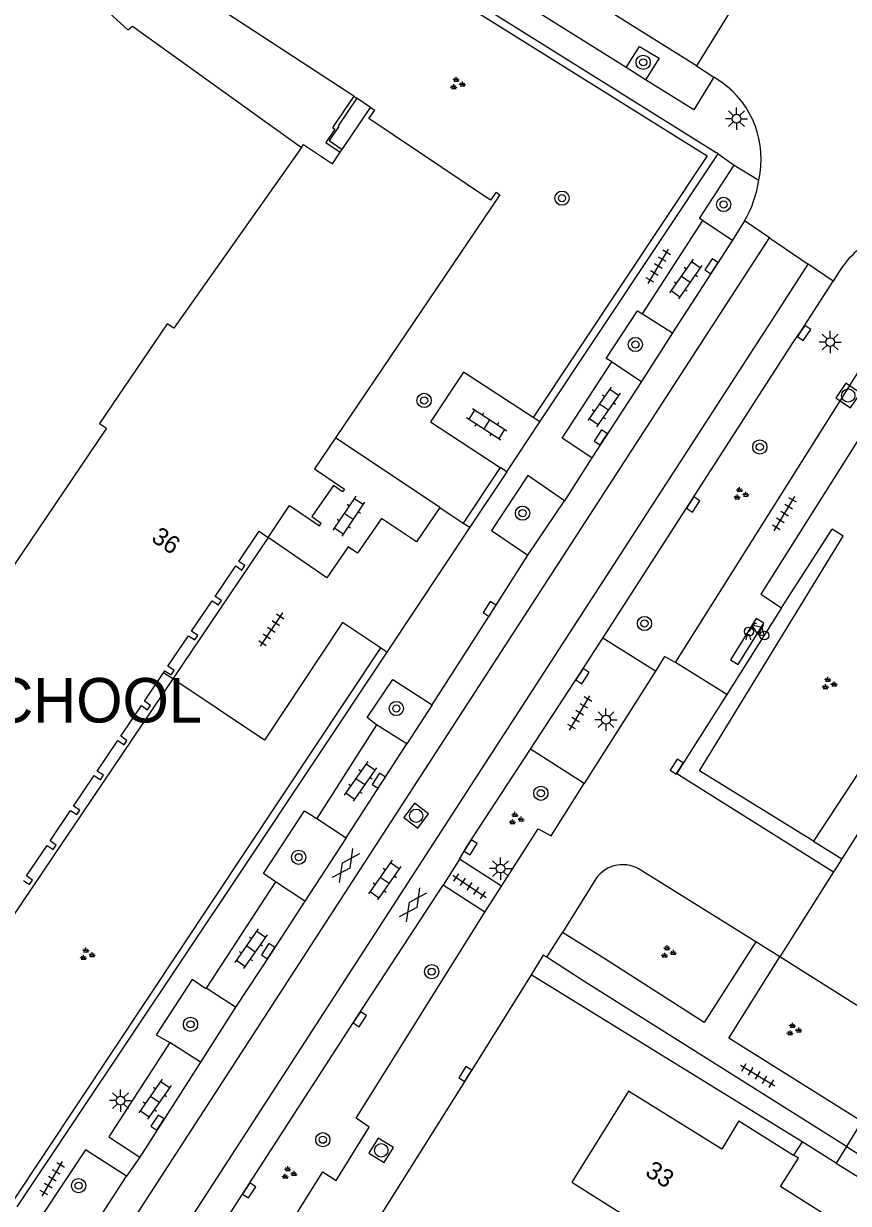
# Model space of a CAD drawing. Extents: x 136000 to 141014, y 402000 to 403500.
# Drawn here: x 138177.2 to 138223.5, y 402102.8 to 402169.1 of the extents above; entities that cross this region are included whole.
import ezdxf

# ---------------------------------------------------------------- set-up
doc = ezdxf.new("R2010")
doc.units = 0
for name, color, linetype in [('gg-afsc-haag', 7, 'Continuous'), ('gg-afsc-hekwerk', 7, 'Continuous'), ('gg-afsc-muur', 7, 'Continuous'), ('gg-anno-huisnummerreeks BGT', 7, 'Continuous'), ('gg-bbg-hoofdgebouw', 7, 'Continuous'), ('gg-bbg-onder overbouw', 7, 'Continuous'), ('gg-bbg-pand overbouw', 7, 'Continuous'), ('gg-knt-verharding', 7, 'Continuous'), ('gg-knt-verharding nz', 7, 'Continuous'), ('gt-anno-naam bijzondere bebouwing', 7, 'Continuous'), ('gt-grn-groengrens', 7, 'Continuous'), ('gt-grn-weggrens', 7, 'Continuous'), ('gt-symb-boom', 7, 'Continuous'), ('gt-symb-fietsenrek', 7, 'Continuous'), ('gt-symb-gesloten verharding', 7, 'Continuous'), ('gt-symb-groenvak', 7, 'Continuous'), ('gt-symb-klinker verharding', 7, 'Continuous'), ('gt-symb-kolk', 7, 'Continuous'), ('gt-symb-lichtmast', 7, 'Continuous'), ('gt-symb-rioolschacht', 7, 'Continuous'), ('gt-symb-tegel verharding', 7, 'Continuous')]:
    doc.layers.add(name, color=color, linetype=linetype)

# ---------------------------------------------------------------- blocks, each defined once
blk = doc.blocks.new('gt0-GRVAK')
at = {"layer": 'gt-symb-groenvak'}
for p, q in [((-0.11, 0.189), (-0.228, 0.24)), ((-0.182, 0.153), (0.088, 0.153)), ((-0.091, 0.211), (-0.156, 0.322)), ((-0.047, 0.214), (-0.047, 0.393)), ((-0.004, 0.211), (0.061, 0.322)), ((0.015, 0.189), (0.133, 0.24)), ((0.262, -0.052), (0.197, 0.059)), ((0.305, -0.049), (0.305, 0.13)), ((0.349, -0.052), (0.414, 0.059)), ((-0.245, -0.228), (-0.363, -0.177)), ((-0.318, -0.264), (-0.047, -0.264)), ((-0.226, -0.206), (-0.291, -0.095)), ((-0.183, -0.203), (-0.183, -0.024)), ((-0.139, -0.206), (-0.074, -0.095)), ((-0.12, -0.228), (-0.002, -0.177)), ((0.243, -0.074), (0.125, -0.023)), ((0.17, -0.11), (0.441, -0.11)), ((0.368, -0.074), (0.486, -0.023))]:
    blk.add_line(p, q, dxfattribs=at)
blk = doc.blocks.new('gt0-BOOM')
at = {"layer": 'gt-symb-boom'}
for radius in [0.4, 0.2]:
    blk.add_circle((0, 0), radius, dxfattribs=at)
blk = doc.blocks.new('gt0-LMAST')
at = {"layer": 'gt-symb-lichtmast'}
for p, q in [((-0.182, 0.173), (-0.447, 0.438)), ((-0.005, 0.246), (-0.005, 0.621)), ((0.172, 0.173), (0.437, 0.438)), ((-0.255, -0.004), (-0.63, -0.004)), ((-0.182, -0.181), (-0.447, -0.446)), ((-0.005, -0.254), (-0.005, -0.629)), ((0.437, -0.446), (0.172, -0.181)), ((0.245, -0.004), (0.62, -0.004))]:
    blk.add_line(p, q, dxfattribs=at)
blk.add_circle((-0.005, -0.004), 0.25, dxfattribs=at)
blk = doc.blocks.new('gt0-KOLK')
at = {"layer": 'gt-symb-kolk'}
blk.add_lwpolyline([(0, 0), (0.375, 0), (0.375, 0.4), (-0.375, 0.4), (-0.375, 0), (0, 0)], dxfattribs=at)
blk = doc.blocks.new('gt0-KL1')
at = {"layer": 'gt-symb-klinker verharding'}
for p, q in [((-1.15, 0.3), (1.15, 0.3)), ((-1, -0.3), (-1, 0.3)), ((-0.5, 0.3), (-0.5, 0.45)), ((0, -0.3), (0, 0.3)), ((0.5, 0.3), (0.5, 0.45)), ((1, -0.3), (1, 0.3)), ((-1.15, -0.3), (1.15, -0.3)), ((-0.5, -0.45), (-0.5, -0.3)), ((0.5, -0.45), (0.5, -0.3))]:
    blk.add_line(p, q, dxfattribs=at)
blk = doc.blocks.new('gt0-TEG1')
at = {"layer": 'gt-symb-tegel verharding'}
for p, q in [((-1.125, 0), (1.125, 0)), ((-0.9, -0.25), (-0.9, 0.25)), ((-0.45, -0.25), (-0.45, 0.25)), ((0, -0.25), (0, 0.25)), ((0.45, -0.25), (0.45, 0.25)), ((0.9, -0.25), (0.9, 0.25))]:
    blk.add_line(p, q, dxfattribs=at)
blk = doc.blocks.new('gt0-FREK')
at = {"layer": 'gt-symb-fietsenrek'}
for p, q in [((0.259, 0.762), (0.294, 0.823)), ((0.54, 0.335), (0.259, 0.762)), ((0.294, 0.823), (0.767, 0.714)), ((0.767, 0.714), (0.54, 0.335)), ((0.757, 0.841), (0.866, 0.816)), ((0.767, 0.714), (0.84, 0.822)), ((0.895, 0.252), (0.767, 0.714))]:
    blk.add_line(p, q, dxfattribs=at)
for points in [[(0.036, 0.476), (0.228, 0.708), (0.259, 0.762)], [(0.294, 0.823), (0.36, 0.937), (0.452, 0.935)], [(-0.124, 0), (-0.047, 0.312), (0.053, 0.312), (0.12, 0)], [(0.54, 0.335), (0.555, 0.305), (0.895, 0.252)]]:
    blk.add_lwpolyline(points, dxfattribs=at)
for centre in [(0.036, 0.476), (0.895, 0.252)]:
    blk.add_circle(centre, 0.252, dxfattribs=at)
blk = doc.blocks.new('gt0-RS')
at = {"layer": 'gt-symb-rioolschacht'}
blk.add_lwpolyline([(-0.5, -0.5), (0.5, -0.5), (0.5, 0.5), (-0.5, 0.5)], close=True, dxfattribs=at)
blk.add_circle((0, 0), 0.375, dxfattribs=at)
blk = doc.blocks.new('gt0-GESVH1')
at = {"layer": 'gt-symb-gesloten verharding'}
for p, q in [((-0.992, -0.261), (0.008, 0.239)), ((0.008, -0.261), (-0.992, 0.239)), ((0.008, 0.239), (1.008, -0.261)), ((1.008, 0.239), (0.008, -0.261))]:
    blk.add_line(p, q, dxfattribs=at)

msp = doc.modelspace()

# ---------------------------------------------------------------- linework, layer by layer
at = {"layer": 'gg-afsc-haag'}
msp.add_line((138220.873, 402106.272), (138205.66, 402115.652), dxfattribs=at)
at = {"layer": 'gg-afsc-hekwerk'}
for p, q in [((138224.071, 402107.151), (138223.367, 402106.01)), ((138223.367, 402106.01), (138222.789, 402105.074))]:
    msp.add_line(p, q, dxfattribs=at)
at = {"layer": 'gg-afsc-muur'}
for p, q in [((138195.697, 402164.989), (138195.871, 402164.871)), ((138220.873, 402106.272), (138220.396, 402105.509)), ((138222.789, 402105.074), (138220.873, 402106.272)), ((138222.789, 402105.074), (138240.591, 402093.932))]:
    msp.add_line(p, q, dxfattribs=at)
for points in [[(138180.326, 402170.938), (138181.033, 402170.061), (138181.299, 402170.276), (138183.004, 402168.706), (138183.27, 402168.921), (138192.76, 402162.109)], [(138195.697, 402164.989), (138194.503, 402163.226), (138194.635, 402163.136), (138194.131, 402162.391), (138194.942, 402161.841)], [(138195.871, 402164.871), (138194.817, 402163.315), (138194.858, 402163.287), (138194.32, 402162.492), (138195.048, 402161.998)]]:
    msp.add_lwpolyline(points, dxfattribs=at)
at = {"layer": 'gg-bbg-hoofdgebouw'}
for p, q in [((138195.048, 402161.998), (138196.641, 402164.35)), ((138196.641, 402164.35), (138196.874, 402164.193)), ((138192.76, 402162.109), (138192.881, 402162.28)), ((138194.942, 402161.841), (138195.048, 402161.998)), ((138194.667, 402145.805), (138193.485, 402144.059)), ((138190.895, 402140.209), (138192.094, 402142.004)), ((138229.241, 402131.88), (138223.108, 402122.16)), ((138222.644, 402121.425), (138219.631, 402116.65)), ((138217.331, 402107.44), (138220.396, 402105.509))]:
    msp.add_line(p, q, dxfattribs=at)
for points in [[(138203.688, 402159.594), (138203.369, 402159.142), (138196.549, 402163.739), (138196.874, 402164.193)], [(138192.76, 402162.109), (138185.588, 402151.951), (138185.224, 402152.198), (138181.419, 402146.604), (138181.802, 402146.343), (138167.454, 402125.121), (138159.144, 402130.739), (138162.442, 402135.617), (138162.216, 402135.781), (138161.91, 402135.328), (138155.1, 402139.926), (138155.412, 402140.379), (138155.193, 402140.53)], [(138192.881, 402162.28), (138194.501, 402161.19), (138194.942, 402161.841)], [(138203.688, 402159.594), (138203.901, 402159.45), (138194.667, 402145.805)], [(138193.485, 402144.059), (138195.173, 402142.916), (138195.068, 402142.761)], [(138195.068, 402142.761), (138194.556, 402143.116), (138193.346, 402141.374), (138193.874, 402141.007)], [(138192.094, 402142.004), (138193.778, 402140.864), (138193.874, 402141.007)], [(138223.108, 402122.16), (138222.858, 402121.765), (138222.644, 402121.425)], [(138227.129, 402112.104), (138226.794, 402112.315), (138226.715, 402112.188), (138219.631, 402116.65)], [(138217.331, 402107.44), (138216.361, 402105.86), (138211.131, 402109.11), (138207.951, 402104), (138210.941, 402102.11), (138210.741, 402101.78), (138211.231, 402101.48), (138210.115, 402099.676)], [(138218.09, 402095.843), (138218.88, 402097.123), (138219.154, 402096.954), (138222.317, 402102.076), (138219.664, 402103.749), (138220.667, 402105.339), (138220.396, 402105.509)]]:
    msp.add_lwpolyline(points, dxfattribs=at)
at = {"layer": 'gg-bbg-onder overbouw'}
for points in [[(138185.013, 402132.603), (138185.094, 402132.723), (138185.442, 402132.488), (138185.61, 402132.737), (138185.262, 402132.971), (138186.419, 402134.685), (138186.767, 402134.45), (138186.934, 402134.699), (138186.587, 402134.934), (138187.744, 402136.647), (138188.091, 402136.413), (138188.259, 402136.661), (138187.911, 402136.896), (138189.068, 402138.61), (138189.416, 402138.375), (138189.584, 402138.623), (138189.236, 402138.858), (138190.382, 402140.556), (138190.895, 402140.209)], [(138177.146, 402120.949), (138177.494, 402120.714), (138177.662, 402120.963), (138177.314, 402121.197), (138178.471, 402122.911), (138178.819, 402122.677), (138178.986, 402122.925), (138178.639, 402123.16), (138179.796, 402124.874), (138180.143, 402124.639), (138180.311, 402124.887), (138179.963, 402125.122), (138181.12, 402126.836), (138181.468, 402126.601), (138181.636, 402126.85), (138181.288, 402127.084), (138182.445, 402128.798), (138182.793, 402128.564), (138182.96, 402128.812), (138182.613, 402129.047), (138183.77, 402130.761), (138184.117, 402130.526), (138184.285, 402130.774), (138183.937, 402131.009), (138185.013, 402132.603)]]:
    msp.add_lwpolyline(points, dxfattribs=at)
at = {"layer": 'gg-bbg-pand overbouw'}
for p, q in [((138190.895, 402140.209), (138185.53, 402132.259)), ((138185.53, 402132.259), (138176.506, 402118.887))]:
    msp.add_line(p, q, dxfattribs=at)
at = {"layer": 'gg-knt-verharding'}
for p, q in [((138186.173, 402180.533), (138216.051, 402161.82)), ((138211.001, 402166.595), (138204.601, 402170.602)), ((138217.557, 402170.907), (138214.94, 402166.695)), ((138212.09, 402165.913), (138211.001, 402166.595)), ((138214.94, 402166.695), (138215.914, 402166.047)), ((138214.805, 402164.213), (138212.09, 402165.913)), ((138215.914, 402166.047), (138214.805, 402164.213)), ((138216.348, 402165.771), (138215.914, 402166.047)), ((138196.641, 402164.35), (138195.871, 402164.871)), ((138216.164, 402161.749), (138216.051, 402161.82)), ((138206.142, 402146.699), (138216.164, 402161.749)), ((138217.069, 402161.115), (138218.438, 402160.27)), ((138211.917, 402152.758), (138215.298, 402158)), ((138215.298, 402158), (138216.96, 402156.9)), ((138217.634, 402157.978), (138216.96, 402156.9)), ((138219.037, 402157.027), (138217.634, 402157.978)), ((138178.754, 402094.84), (138219.037, 402157.027)), ((138216.96, 402156.9), (138213.602, 402151.688)), ((138219.037, 402157.027), (138221.219, 402155.552)), ((138222.624, 402154.603), (138221.219, 402155.552)), ((138222.925, 402155.09), (138222.624, 402154.603)), ((138211.917, 402152.758), (138213.602, 402151.688)), ((138213.767, 402133.187), (138226.14, 402152.852)), ((138213.602, 402151.688), (138211.855, 402148.971)), ((138210.194, 402150.062), (138211.855, 402148.971)), ((138211.855, 402148.971), (138209.075, 402144.678)), ((138204.285, 402143.899), (138206.142, 402146.699)), ((138206.142, 402146.699), (138205.779, 402146.935)), ((138200.539, 402141.879), (138194.667, 402145.805)), ((138209.075, 402144.678), (138207.539, 402142.258)), ((138204.285, 402143.899), (138202.21, 402140.779)), ((138204.285, 402143.899), (138203.921, 402144.138)), ((138205.478, 402139.21), (138207.539, 402142.258)), ((138200.539, 402141.879), (138201.848, 402141.017)), ((138202.21, 402140.779), (138197.548, 402133.769)), ((138201.848, 402141.017), (138202.124, 402140.835)), ((138202.124, 402140.835), (138202.21, 402140.779)), ((138219.715, 402136.261), (138216.645, 402131.383)), ((138197.47, 402133.822), (138197.193, 402134.008)), ((138212.635, 402132.698), (138209.68, 402134.552)), ((138197.47, 402133.822), (138197.548, 402133.769)), ((138212.635, 402132.698), (138208.631, 402126.386)), ((138216.645, 402131.383), (138213.767, 402133.187)), ((138200.102, 402130.8), (138198.673, 402128.607)), ((138196.977, 402129.677), (138193.615, 402124.429)), ((138198.673, 402128.607), (138196.977, 402129.677)), ((138195.266, 402123.336), (138198.673, 402128.607)), ((138208.631, 402126.386), (138205.62, 402128.315)), ((138193.615, 402124.429), (138195.266, 402123.336)), ((138195.266, 402123.336), (138192.941, 402119.78)), ((138201.631, 402122.133), (138200.712, 402120.68)), ((138203.993, 402120.63), (138201.631, 402122.133)), ((138218.272, 402117.492), (138211.874, 402121.483)), ((138191.301, 402120.864), (138187.414, 402114.9)), ((138192.941, 402119.78), (138191.301, 402120.864)), ((138209.296, 402121.031), (138207.417, 402118.018)), ((138203.059, 402119.166), (138200.712, 402120.68)), ((138203.059, 402119.166), (138203.993, 402120.63)), ((138206.534, 402116.644), (138207.417, 402118.018)), ((138219.631, 402116.65), (138218.272, 402117.492)), ((138189.048, 402113.824), (138187.414, 402114.9)), ((138189.048, 402113.824), (138187.097, 402110.735)), ((138187.097, 402110.735), (138185.374, 402111.846)), ((138187.097, 402110.735), (138183.676, 402105.405)), ((138183.676, 402105.405), (138182.929, 402104.338))]:
    msp.add_line(p, q, dxfattribs=at)
for points in [[(138211.001, 402166.595), (138211.742, 402167.779), (138212.842, 402167.114), (138212.09, 402165.913)], [(138215.298, 402158), (138215.105, 402158.122), (138217.069, 402161.115)], [(138180.987, 402093.369), (138219.403, 402152.722), (138221.219, 402155.552)], [(138209.68, 402134.552), (138220.397, 402151.186), (138220.821, 402151.807), (138222.624, 402154.603)], [(138210.194, 402150.062), (138209.88, 402150.259), (138211.64, 402152.925), (138211.917, 402152.758)], [(138209.075, 402144.678), (138207.405, 402145.789), (138210.194, 402150.062)], [(138205.779, 402146.935), (138201.858, 402149.487), (138199.997, 402146.708), (138203.921, 402144.138)], [(138225.45, 402146.159), (138224.649, 402146.655), (138218.557, 402137.021), (138219.715, 402136.261)], [(138207.539, 402142.258), (138205.481, 402143.679), (138203.424, 402140.598), (138205.478, 402139.21)], [(138200.539, 402141.879), (138199.219, 402139.955), (138197.251, 402141.271), (138195.9, 402139.321), (138195.384, 402139.67), (138194.191, 402137.933), (138190.895, 402140.209)], [(138200.102, 402130.8), (138203.496, 402136.081), (138205.478, 402139.21)], [(138197.193, 402134.008), (138195.066, 402135.436), (138190.691, 402128.826), (138185.53, 402132.259)], [(138205.62, 402128.315), (138208.373, 402132.523), (138209.68, 402134.552)], [(138197.548, 402133.769), (138189.395, 402121.51), (138176.765, 402102.623)], [(138213.767, 402133.187), (138213.152, 402133.529), (138212.635, 402132.698)], [(138196.977, 402129.677), (138196.452, 402130.087), (138197.883, 402132.234), (138200.102, 402130.8)], [(138216.645, 402131.383), (138214.003, 402127.232), (138213.846, 402126.956), (138222.644, 402121.425)], [(138201.631, 402122.133), (138202.092, 402122.902), (138205.62, 402128.315)], [(138203.993, 402120.63), (138206.059, 402123.841), (138206.787, 402123.446), (138208.631, 402126.386)], [(138191.301, 402120.864), (138190.626, 402121.325), (138192.928, 402124.861), (138193.615, 402124.429)], [(138182.383, 402092.433), (138182.895, 402093.149), (138189.648, 402103.643), (138195.876, 402113.258), (138200.712, 402120.68)], [(138192.941, 402119.78), (138191.054, 402116.863), (138189.048, 402113.824)], [(138182.862, 402086.891), (138188.037, 402095.134), (138188.778, 402094.687), (138190.941, 402098.068), (138190.183, 402098.539), (138193.968, 402104.575), (138194.704, 402104.095), (138196.563, 402107.084), (138195.826, 402107.587), (138203.059, 402119.166)], [(138218.272, 402117.492), (138215.378, 402112.963), (138209.797, 402116.546), (138207.417, 402118.018)], [(138206.534, 402116.644), (138206.338, 402116.742), (138205.66, 402115.652)], [(138223.367, 402106.01), (138208.673, 402115.255), (138206.756, 402116.477), (138206.534, 402116.644)], [(138224.226, 402107.402), (138216.77, 402112.088), (138219.631, 402116.65)], [(138205.66, 402115.652), (138202.126, 402109.973), (138190.263, 402091.111), (138181.369, 402076.886)], [(138187.414, 402114.9), (138187.391, 402114.865), (138186.628, 402115.383), (138184.6, 402112.276), (138185.374, 402111.846)], [(138185.374, 402111.846), (138181.935, 402106.554), (138183.676, 402105.405)], [(138182.929, 402104.338), (138180.636, 402105.812), (138173.229, 402094.691)], [(138223.367, 402106.01), (138224.736, 402105.149), (138224.928, 402105.436)], [(138177.412, 402095.73), (138178.046, 402096.775), (138182.929, 402104.338)]]:
    msp.add_lwpolyline(points, dxfattribs=at)
for centre, radius, start, end in [((138213.319, 402161.473), 5.259, 346.77962, 54.82705), ((138212.484, 402161.072), 6.008, 329.00774, 352.33201), ((138227.95, 402151.911), 5.946, 132.31695, 147.68434), ((138210.806, 402119.995), 1.831, 54.33329, 145.55586)]:
    msp.add_arc(centre, radius, start, end, dxfattribs=at)
at = {"layer": 'gg-knt-verharding nz'}
for p, q in [((138214.94, 402166.695), (138188.25, 402183.426)), ((138185.53, 402132.259), (138185.013, 402132.603))]:
    msp.add_line(p, q, dxfattribs=at)
msp.add_lwpolyline([(138216.849, 402133.342), (138217.28, 402133.071), (138218.72, 402135.384), (138218.289, 402135.654), (138216.849, 402133.342)], dxfattribs=at)
at = {"layer": 'gt-grn-groengrens'}
for p, q in [((138195.697, 402164.989), (138181.866, 402174.03)), ((138203.921, 402144.138), (138201.848, 402141.017)), ((138219.715, 402136.261), (138222.569, 402140.665)), ((138197.193, 402134.008), (138176.477, 402102.817)), ((138228.816, 402134.292), (138221.509, 402123.144)), ((138221.509, 402123.144), (138223.108, 402122.16))]:
    msp.add_line(p, q, dxfattribs=at)
for points in [[(138185.918, 402180.149), (138215.538, 402161.629), (138205.779, 402146.935)], [(138221.509, 402123.144), (138215.109, 402127.106), (138223.176, 402140.286), (138222.569, 402140.665)]]:
    msp.add_lwpolyline(points, dxfattribs=at)
at = {"layer": 'gt-grn-weggrens'}
msp.add_line((138216.164, 402161.749), (138217.069, 402161.115), dxfattribs=at)

# ---------------------------------------------------------------- block references
at = {"layer": 'gt-symb-boom'}
for p in [(138211.952, 402166.889), (138216.466, 402158.907), (138211.516, 402151.04), (138218.501, 402145.284), (138205.176, 402141.57), (138212.023, 402135.375), (138198.087, 402130.599), (138206.205, 402125.839), (138192.601, 402122.245), (138200.074, 402115.821), (138186.528, 402112.862), (138193.96, 402106.38), (138180.242, 402103.804)]:
    msp.add_blockref('gt0-BOOM', p, dxfattribs=at)
at = {"layer": 'gt-symb-boom', "rotation": -155.2288610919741}
for p in [(138207.394, 402159.259), (138199.647, 402147.9)]:
    msp.add_blockref('gt0-BOOM', p, dxfattribs=at)
at = {"layer": 'gt-symb-fietsenrek'}
msp.add_blockref('gt0-FREK', (138217.858, 402134.448), dxfattribs=at)
at = {"layer": 'gt-symb-gesloten verharding', "rotation": 54.97512672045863}
for p in [(138195.251, 402121.782), (138199.011, 402119.572)]:
    msp.add_blockref('gt0-GESVH1', p, dxfattribs=at)
at = {"layer": 'gt-symb-groenvak'}
for p in [(138201.498, 402165.678), (138217.415, 402142.643), (138222.373, 402131.986), (138204.797, 402124.397), (138180.702, 402116.782), (138213.341, 402116.909), (138220.384, 402112.549), (138192.036, 402104.498)]:
    msp.add_blockref('gt0-GRVAK', p, dxfattribs=at)
at = {"layer": 'gt-symb-klinker verharding'}
for p, rotation in [((138214.341, 402154.716), -124.8981235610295), ((138209.749, 402147.539), -124.8981235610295), ((138203.159, 402146.555), 147.04099012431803), ((138195.413, 402141.404), -123.91251258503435), ((138196.067, 402126.504), -124.8981235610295), ((138197.433, 402120.962), -124.8981235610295), ((138189.921, 402117.11), -124.89812356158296), ((138184.53, 402108.66), -124.89812355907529)]:
    msp.add_blockref('gt0-KL1', p, dxfattribs=dict(at, rotation=rotation))
at = {"layer": 'gt-symb-kolk'}
for p, rotation in [((138215.954, 402155.328), 57.382116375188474), ((138220.821, 402151.807), -124.33021719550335), ((138209.739, 402145.717), 56.96801258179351), ((138214.593, 402142.165), -122.83510372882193), ((138203.496, 402136.081), 57.27689581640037), ((138208.373, 402132.523), -123.19539812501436), ((138214.003, 402127.232), 57.52756987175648), ((138197.276, 402126.436), 57.03736646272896), ((138202.092, 402122.902), -120.91808488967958), ((138191.054, 402116.863), 57.10671279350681), ((138195.876, 402113.258), -122.93353949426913), ((138202.126, 402109.973), 58.10753327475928), ((138184.84, 402107.236), 57.182832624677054), ((138189.648, 402103.643), -122.77013699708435)]:
    msp.add_blockref('gt0-KOLK', p, dxfattribs=dict(at, rotation=rotation))
at = {"layer": 'gt-symb-lichtmast'}
for p in [(138217.196, 402163.723), (138222.457, 402151.179), (138209.865, 402129.972), (138203.942, 402121.616), (138182.6, 402108.586)]:
    msp.add_blockref('gt0-LMAST', p, dxfattribs=at)
at = {"layer": 'gt-symb-rioolschacht'}
for p, rotation in [((138223.468, 402148.178), 55.69221215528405), ((138199.201, 402124.576), -36.82954851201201), ((138197.238, 402105.787), -121.634993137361)]:
    msp.add_blockref('gt0-RS', p, dxfattribs=dict(at, rotation=rotation))
at = {"layer": 'gt-symb-tegel verharding'}
for p, rotation in [((138212.803, 402155.437), 59.20328608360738), ((138219.891, 402141.538), 59.20328608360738), ((138191.066, 402135.029), -123.83302869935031), ((138208.388, 402130.354), 59.20328608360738), ((138202.2, 402120.612), -33.91251258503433), ((138218.387, 402109.991), -30.924459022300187), ((138178.766, 402104.185), 59.20328608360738)]:
    msp.add_blockref('gt0-TEG1', p, dxfattribs=dict(at, rotation=rotation))

# ---------------------------------------------------------------- texts
at = {"layer": 'gg-anno-huisnummerreeks BGT'}
for s, rotation, p in [('36', 326, (138184.268, 402140.037)), ('33', 328.1, (138212.003, 402104.412))]:
    msp.add_text(s, height=1, rotation=rotation, dxfattribs=at).set_placement(p)
at = {"layer": 'gt-anno-naam bijzondere bebouwing'}
msp.add_text('SCHOOL', height=2.5, dxfattribs=at).set_placement((138173.051, 402129.813))

doc.saveas('drawing.dxf')
